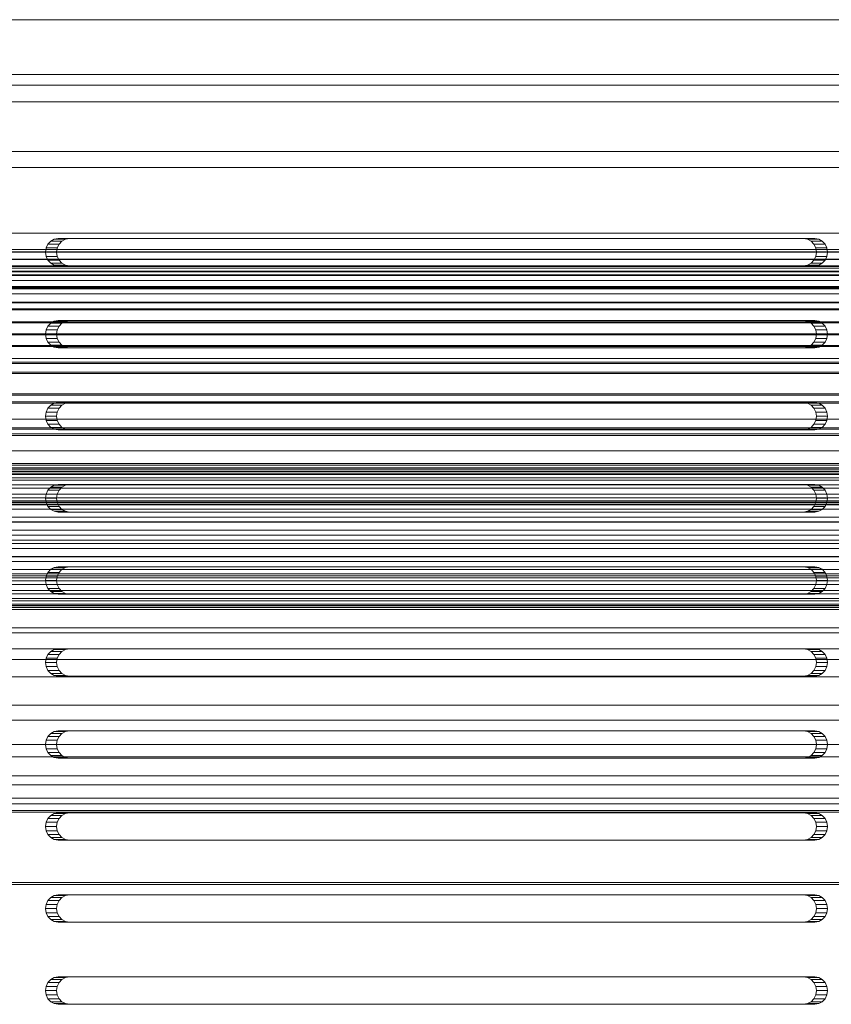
# Model space of a CAD drawing. Header units: millimetres. Extents: x -4738 to 65662, y -68080 to 6847.
# Tile 747 of 1056: x 27468 to 27617, y -17945 to -17765. Entities that reach past the tile are written whole.
import ezdxf

# ---------------------------------------------------------------- set-up
doc = ezdxf.new("R2010")
doc.units = ezdxf.units.MM
doc.layers.add('superior_bajante_movil', color=7, linetype='Continuous', lineweight=0)
doc.layers.add('superior_C09', color=7, linetype='Continuous', lineweight=0)

msp = doc.modelspace()

# ---------------------------------------------------------------- linework, layer by layer
at = {"layer": 'superior_bajante_movil'}
for p, q in [((28352.55, -17765), (26849.041, -17765)), ((26850.067, -17765), (28353.576, -17765)), ((26833.309, -17775), (28336.817, -17775)), ((28350.498, -17775), (26846.989, -17775)), ((26849.041, -17777), (28352.55, -17777)), ((26850.067, -17777), (28353.576, -17777)), ((26850.067, -17780), (28353.576, -17780)), ((27830.588, -17780), (27078.834, -17780)), ((27080.886, -17780), (27832.64, -17780)), ((27082.939, -17780), (27834.693, -17780)), ((27836.745, -17780), (27084.991, -17780)), ((27829.98, -17789.103), (27078.226, -17789.103)), ((27829.562, -17792), (27077.808, -17792)), ((27078.492, -17792), (27830.246, -17792)), ((27078.834, -17792), (27830.588, -17792)), ((27834.693, -17792), (27082.939, -17792)), ((27077.808, -17804), (27829.562, -17804)), ((27830.588, -17804), (27078.834, -17804)), ((27473.879, -17805.477), (27473.36, -17806.031)), ((27474.534, -17805.122), (27473.879, -17805.477)), ((27473.879, -17805.477), (27475.931, -17805.477)), ((27475.26, -17805), (27474.534, -17805.122)), ((27474.534, -17805.122), (27476.586, -17805.122)), ((27475.26, -17805), (27477.312, -17805)), ((27611.516, -17805), (27475.26, -17805)), ((27475.412, -17806.031), (27475.931, -17805.477)), ((27475.931, -17805.477), (27476.586, -17805.122)), ((27476.586, -17805.122), (27477.312, -17805)), ((27477.312, -17805), (27613.568, -17805)), ((27611.516, -17805), (27613.568, -17805)), ((27612.242, -17805.122), (27611.516, -17805)), ((27612.242, -17805.122), (27614.294, -17805.122)), ((27612.896, -17805.477), (27612.242, -17805.122)), ((27612.896, -17805.477), (27614.949, -17805.477)), ((27613.416, -17806.031), (27612.896, -17805.477)), ((27613.568, -17805), (27614.294, -17805.122)), ((27614.294, -17805.122), (27614.949, -17805.477)), ((27614.949, -17805.477), (27615.468, -17806.031)), ((27473.026, -17806.727), (27472.911, -17807.5)), ((27473.36, -17806.031), (27473.026, -17806.727)), ((27473.026, -17806.727), (27475.078, -17806.727)), ((27473.36, -17806.031), (27475.412, -17806.031)), ((27474.963, -17807.5), (27475.078, -17806.727)), ((27475.078, -17806.727), (27475.412, -17806.031)), ((27613.416, -17806.031), (27615.468, -17806.031)), ((27613.75, -17806.727), (27613.416, -17806.031)), ((27613.75, -17806.727), (27615.802, -17806.727)), ((27613.865, -17807.5), (27613.75, -17806.727)), ((27615.468, -17806.031), (27615.802, -17806.727)), ((27615.802, -17806.727), (27615.917, -17807.5)), ((27472.911, -17807.5), (27473.026, -17808.273)), ((27472.911, -17807.5), (27474.963, -17807.5)), ((27473.026, -17808.273), (27473.36, -17808.969)), ((27473.026, -17808.273), (27475.078, -17808.273)), ((27473.36, -17808.969), (27473.879, -17809.523)), ((27473.36, -17808.969), (27475.412, -17808.969)), ((27475.078, -17808.273), (27474.963, -17807.5)), ((27475.412, -17808.969), (27475.078, -17808.273)), ((27475.931, -17809.523), (27475.412, -17808.969)), ((27612.896, -17809.523), (27613.416, -17808.969)), ((27613.416, -17808.969), (27613.75, -17808.273)), ((27613.416, -17808.969), (27615.468, -17808.969)), ((27613.75, -17808.273), (27613.865, -17807.5)), ((27613.75, -17808.273), (27615.802, -17808.273)), ((27613.865, -17807.5), (27615.917, -17807.5)), ((27615.468, -17808.969), (27614.949, -17809.523)), ((27615.802, -17808.273), (27615.468, -17808.969)), ((27615.917, -17807.5), (27615.802, -17808.273)), ((27473.879, -17809.523), (27474.534, -17809.878)), ((27473.879, -17809.523), (27475.931, -17809.523)), ((27474.534, -17809.878), (27475.26, -17810)), ((27474.534, -17809.878), (27476.586, -17809.878)), ((27477.312, -17810), (27475.26, -17810)), ((27475.26, -17810), (27611.516, -17810)), ((27476.586, -17809.878), (27475.931, -17809.523)), ((27477.312, -17810), (27476.586, -17809.878)), ((27613.568, -17810), (27477.312, -17810)), ((27611.516, -17810), (27612.242, -17809.878)), ((27611.516, -17810), (27613.568, -17810)), ((27612.242, -17809.878), (27612.896, -17809.523)), ((27612.242, -17809.878), (27614.294, -17809.878)), ((27612.896, -17809.523), (27614.949, -17809.523)), ((27614.294, -17809.878), (27613.568, -17810)), ((27614.949, -17809.523), (27614.294, -17809.878)), ((27475.26, -17820), (27474.534, -17820.122)), ((27475.26, -17820), (27477.312, -17820)), ((27611.516, -17820), (27475.26, -17820)), ((27476.586, -17820.122), (27477.312, -17820)), ((27477.312, -17820), (27613.568, -17820)), ((27611.516, -17820), (27613.568, -17820)), ((27612.242, -17820.122), (27611.516, -17820)), ((27613.568, -17820), (27614.294, -17820.122)), ((27473.026, -17821.727), (27472.911, -17822.5)), ((27473.36, -17821.031), (27473.026, -17821.727)), ((27473.026, -17821.727), (27475.078, -17821.727)), ((27473.879, -17820.477), (27473.36, -17821.031)), ((27473.36, -17821.031), (27475.412, -17821.031)), ((27474.534, -17820.122), (27473.879, -17820.477)), ((27473.879, -17820.477), (27475.931, -17820.477)), ((27474.534, -17820.122), (27476.586, -17820.122)), ((27474.963, -17822.5), (27475.078, -17821.727)), ((27475.078, -17821.727), (27475.412, -17821.031)), ((27475.412, -17821.031), (27475.931, -17820.477)), ((27475.931, -17820.477), (27476.586, -17820.122)), ((27612.242, -17820.122), (27614.294, -17820.122)), ((27612.896, -17820.477), (27612.242, -17820.122)), ((27612.896, -17820.477), (27614.949, -17820.477)), ((27613.416, -17821.031), (27612.896, -17820.477)), ((27613.416, -17821.031), (27615.468, -17821.031)), ((27613.75, -17821.727), (27613.416, -17821.031)), ((27613.75, -17821.727), (27615.802, -17821.727)), ((27613.865, -17822.5), (27613.75, -17821.727)), ((27614.294, -17820.122), (27614.949, -17820.477)), ((27614.949, -17820.477), (27615.468, -17821.031)), ((27615.468, -17821.031), (27615.802, -17821.727)), ((27615.802, -17821.727), (27615.917, -17822.5)), ((27472.911, -17822.5), (27473.026, -17823.273)), ((27472.911, -17822.5), (27474.963, -17822.5)), ((27473.026, -17823.273), (27473.36, -17823.969)), ((27473.026, -17823.273), (27475.078, -17823.273)), ((27475.078, -17823.273), (27474.963, -17822.5)), ((27475.412, -17823.969), (27475.078, -17823.273)), ((27613.416, -17823.969), (27613.75, -17823.273)), ((27613.75, -17823.273), (27613.865, -17822.5)), ((27613.75, -17823.273), (27615.802, -17823.273)), ((27613.865, -17822.5), (27615.917, -17822.5)), ((27615.802, -17823.273), (27615.468, -17823.969)), ((27615.917, -17822.5), (27615.802, -17823.273)), ((27473.36, -17823.969), (27473.879, -17824.523)), ((27473.36, -17823.969), (27475.412, -17823.969)), ((27473.879, -17824.523), (27474.534, -17824.878)), ((27473.879, -17824.523), (27475.931, -17824.523)), ((27474.534, -17824.878), (27475.26, -17825)), ((27474.534, -17824.878), (27476.586, -17824.878)), ((27477.312, -17825), (27475.26, -17825)), ((27475.26, -17825), (27611.516, -17825)), ((27475.931, -17824.523), (27475.412, -17823.969)), ((27476.586, -17824.878), (27475.931, -17824.523)), ((27477.312, -17825), (27476.586, -17824.878)), ((27613.568, -17825), (27477.312, -17825)), ((27611.516, -17825), (27612.242, -17824.878)), ((27611.516, -17825), (27613.568, -17825)), ((27612.242, -17824.878), (27612.896, -17824.523)), ((27612.242, -17824.878), (27614.294, -17824.878)), ((27612.896, -17824.523), (27613.416, -17823.969)), ((27612.896, -17824.523), (27614.949, -17824.523)), ((27613.416, -17823.969), (27615.468, -17823.969)), ((27614.294, -17824.878), (27613.568, -17825)), ((27614.949, -17824.523), (27614.294, -17824.878)), ((27615.468, -17823.969), (27614.949, -17824.523)), ((27473.36, -17836.031), (27473.026, -17836.727)), ((27473.879, -17835.477), (27473.36, -17836.031)), ((27473.36, -17836.031), (27475.412, -17836.031)), ((27474.534, -17835.122), (27473.879, -17835.477)), ((27473.879, -17835.477), (27475.931, -17835.477)), ((27475.26, -17835), (27474.534, -17835.122)), ((27474.534, -17835.122), (27476.586, -17835.122)), ((27475.078, -17836.727), (27475.412, -17836.031)), ((27475.26, -17835), (27477.312, -17835)), ((27611.516, -17835), (27475.26, -17835)), ((27475.412, -17836.031), (27475.931, -17835.477)), ((27475.931, -17835.477), (27476.586, -17835.122)), ((27476.586, -17835.122), (27477.312, -17835)), ((27477.312, -17835), (27613.568, -17835)), ((27611.516, -17835), (27613.568, -17835)), ((27612.242, -17835.122), (27611.516, -17835)), ((27612.242, -17835.122), (27614.294, -17835.122)), ((27612.896, -17835.477), (27612.242, -17835.122)), ((27612.896, -17835.477), (27614.949, -17835.477)), ((27613.416, -17836.031), (27612.896, -17835.477)), ((27613.416, -17836.031), (27615.468, -17836.031)), ((27613.75, -17836.727), (27613.416, -17836.031)), ((27613.568, -17835), (27614.294, -17835.122)), ((27614.294, -17835.122), (27614.949, -17835.477)), ((27614.949, -17835.477), (27615.468, -17836.031)), ((27615.468, -17836.031), (27615.802, -17836.727)), ((27473.026, -17836.727), (27472.911, -17837.5)), ((27472.911, -17837.5), (27473.026, -17838.273)), ((27472.911, -17837.5), (27474.963, -17837.5)), ((27473.026, -17836.727), (27475.078, -17836.727)), ((27474.963, -17837.5), (27475.078, -17836.727)), ((27475.078, -17838.273), (27474.963, -17837.5)), ((27613.75, -17836.727), (27615.802, -17836.727)), ((27613.865, -17837.5), (27613.75, -17836.727)), ((27613.75, -17838.273), (27613.865, -17837.5)), ((27613.865, -17837.5), (27615.917, -17837.5)), ((27615.802, -17836.727), (27615.917, -17837.5)), ((27615.917, -17837.5), (27615.802, -17838.273)), ((27473.026, -17838.273), (27473.36, -17838.969)), ((27473.026, -17838.273), (27475.078, -17838.273)), ((27473.36, -17838.969), (27473.879, -17839.523)), ((27473.36, -17838.969), (27475.412, -17838.969)), ((27473.879, -17839.523), (27474.534, -17839.878)), ((27473.879, -17839.523), (27475.931, -17839.523)), ((27475.412, -17838.969), (27475.078, -17838.273)), ((27475.931, -17839.523), (27475.412, -17838.969)), ((27476.586, -17839.878), (27475.931, -17839.523)), ((27612.242, -17839.878), (27612.896, -17839.523)), ((27612.896, -17839.523), (27613.416, -17838.969)), ((27612.896, -17839.523), (27614.949, -17839.523)), ((27613.416, -17838.969), (27613.75, -17838.273)), ((27613.416, -17838.969), (27615.468, -17838.969)), ((27613.75, -17838.273), (27615.802, -17838.273)), ((27614.949, -17839.523), (27614.294, -17839.878)), ((27615.468, -17838.969), (27614.949, -17839.523)), ((27615.802, -17838.273), (27615.468, -17838.969)), ((27474.534, -17839.878), (27475.26, -17840)), ((27474.534, -17839.878), (27476.586, -17839.878)), ((27477.312, -17840), (27475.26, -17840)), ((27475.26, -17840), (27611.516, -17840)), ((27477.312, -17840), (27476.586, -17839.878)), ((27613.568, -17840), (27477.312, -17840)), ((27611.516, -17840), (27612.242, -17839.878)), ((27611.516, -17840), (27613.568, -17840)), ((27612.242, -17839.878), (27614.294, -17839.878)), ((27614.294, -17839.878), (27613.568, -17840)), ((27473.879, -17850.477), (27473.36, -17851.031)), ((27474.534, -17850.122), (27473.879, -17850.477)), ((27473.879, -17850.477), (27475.931, -17850.477)), ((27475.26, -17850), (27474.534, -17850.122)), ((27474.534, -17850.122), (27476.586, -17850.122)), ((27475.26, -17850), (27477.312, -17850)), ((27611.516, -17850), (27475.26, -17850)), ((27475.412, -17851.031), (27475.931, -17850.477)), ((27475.931, -17850.477), (27476.586, -17850.122)), ((27476.586, -17850.122), (27477.312, -17850)), ((27477.312, -17850), (27613.568, -17850)), ((27611.516, -17850), (27613.568, -17850)), ((27612.242, -17850.122), (27611.516, -17850)), ((27612.242, -17850.122), (27614.294, -17850.122)), ((27612.896, -17850.477), (27612.242, -17850.122)), ((27612.896, -17850.477), (27614.949, -17850.477)), ((27613.416, -17851.031), (27612.896, -17850.477)), ((27613.568, -17850), (27614.294, -17850.122)), ((27614.294, -17850.122), (27614.949, -17850.477)), ((27614.949, -17850.477), (27615.468, -17851.031)), ((27473.026, -17851.727), (27472.911, -17852.5)), ((27473.36, -17851.031), (27473.026, -17851.727)), ((27473.026, -17851.727), (27475.078, -17851.727)), ((27473.36, -17851.031), (27475.412, -17851.031)), ((27474.963, -17852.5), (27475.078, -17851.727)), ((27475.078, -17851.727), (27475.412, -17851.031)), ((27613.416, -17851.031), (27615.468, -17851.031)), ((27613.75, -17851.727), (27613.416, -17851.031)), ((27613.75, -17851.727), (27615.802, -17851.727)), ((27613.865, -17852.5), (27613.75, -17851.727)), ((27615.468, -17851.031), (27615.802, -17851.727)), ((27615.802, -17851.727), (27615.917, -17852.5)), ((27472.911, -17852.5), (27473.026, -17853.273)), ((27472.911, -17852.5), (27474.963, -17852.5)), ((27473.026, -17853.273), (27473.36, -17853.969)), ((27473.026, -17853.273), (27475.078, -17853.273)), ((27473.36, -17853.969), (27473.879, -17854.523)), ((27473.36, -17853.969), (27475.412, -17853.969)), ((27475.078, -17853.273), (27474.963, -17852.5)), ((27475.412, -17853.969), (27475.078, -17853.273)), ((27475.931, -17854.523), (27475.412, -17853.969)), ((27612.896, -17854.523), (27613.416, -17853.969)), ((27613.416, -17853.969), (27613.75, -17853.273)), ((27613.416, -17853.969), (27615.468, -17853.969)), ((27613.75, -17853.273), (27613.865, -17852.5)), ((27613.75, -17853.273), (27615.802, -17853.273)), ((27613.865, -17852.5), (27615.917, -17852.5)), ((27615.468, -17853.969), (27614.949, -17854.523)), ((27615.802, -17853.273), (27615.468, -17853.969)), ((27615.917, -17852.5), (27615.802, -17853.273)), ((27473.879, -17854.523), (27474.534, -17854.878)), ((27473.879, -17854.523), (27475.931, -17854.523)), ((27474.534, -17854.878), (27475.26, -17855)), ((27474.534, -17854.878), (27476.586, -17854.878)), ((27477.312, -17855), (27475.26, -17855)), ((27475.26, -17855), (27611.516, -17855)), ((27476.586, -17854.878), (27475.931, -17854.523)), ((27477.312, -17855), (27476.586, -17854.878)), ((27613.568, -17855), (27477.312, -17855)), ((27611.516, -17855), (27612.242, -17854.878)), ((27611.516, -17855), (27613.568, -17855)), ((27612.242, -17854.878), (27612.896, -17854.523)), ((27612.242, -17854.878), (27614.294, -17854.878)), ((27612.896, -17854.523), (27614.949, -17854.523)), ((27614.294, -17854.878), (27613.568, -17855)), ((27614.949, -17854.523), (27614.294, -17854.878)), ((27475.26, -17865), (27474.534, -17865.122)), ((27475.26, -17865), (27477.312, -17865)), ((27611.516, -17865), (27475.26, -17865)), ((27476.586, -17865.122), (27477.312, -17865)), ((27477.312, -17865), (27613.568, -17865)), ((27611.516, -17865), (27613.568, -17865)), ((27612.242, -17865.122), (27611.516, -17865)), ((27613.568, -17865), (27614.294, -17865.122)), ((27473.026, -17866.727), (27472.911, -17867.5)), ((27473.36, -17866.031), (27473.026, -17866.727)), ((27473.026, -17866.727), (27475.078, -17866.727)), ((27473.879, -17865.477), (27473.36, -17866.031)), ((27473.36, -17866.031), (27475.412, -17866.031)), ((27474.534, -17865.122), (27473.879, -17865.477)), ((27473.879, -17865.477), (27475.931, -17865.477)), ((27474.534, -17865.122), (27476.586, -17865.122)), ((27474.963, -17867.5), (27475.078, -17866.727)), ((27475.078, -17866.727), (27475.412, -17866.031)), ((27475.412, -17866.031), (27475.931, -17865.477)), ((27475.931, -17865.477), (27476.586, -17865.122)), ((27612.242, -17865.122), (27614.294, -17865.122)), ((27612.896, -17865.477), (27612.242, -17865.122)), ((27612.896, -17865.477), (27614.949, -17865.477)), ((27613.416, -17866.031), (27612.896, -17865.477)), ((27613.416, -17866.031), (27615.468, -17866.031)), ((27613.75, -17866.727), (27613.416, -17866.031)), ((27613.75, -17866.727), (27615.802, -17866.727)), ((27613.865, -17867.5), (27613.75, -17866.727)), ((27614.294, -17865.122), (27614.949, -17865.477)), ((27614.949, -17865.477), (27615.468, -17866.031)), ((27615.468, -17866.031), (27615.802, -17866.727)), ((27615.802, -17866.727), (27615.917, -17867.5)), ((27472.911, -17867.5), (27473.026, -17868.273)), ((27472.911, -17867.5), (27474.963, -17867.5)), ((27473.026, -17868.273), (27473.36, -17868.969)), ((27473.026, -17868.273), (27475.078, -17868.273)), ((27475.078, -17868.273), (27474.963, -17867.5)), ((27475.412, -17868.969), (27475.078, -17868.273)), ((27613.416, -17868.969), (27613.75, -17868.273)), ((27613.75, -17868.273), (27613.865, -17867.5)), ((27613.75, -17868.273), (27615.802, -17868.273)), ((27613.865, -17867.5), (27615.917, -17867.5)), ((27615.802, -17868.273), (27615.468, -17868.969)), ((27615.917, -17867.5), (27615.802, -17868.273)), ((27473.36, -17868.969), (27473.879, -17869.523)), ((27473.36, -17868.969), (27475.412, -17868.969)), ((27473.879, -17869.523), (27474.534, -17869.878)), ((27473.879, -17869.523), (27475.931, -17869.523)), ((27474.534, -17869.878), (27475.26, -17870)), ((27474.534, -17869.878), (27476.586, -17869.878)), ((27477.312, -17870), (27475.26, -17870)), ((27475.26, -17870), (27611.516, -17870)), ((27475.931, -17869.523), (27475.412, -17868.969)), ((27476.586, -17869.878), (27475.931, -17869.523)), ((27477.312, -17870), (27476.586, -17869.878)), ((27613.568, -17870), (27477.312, -17870)), ((27611.516, -17870), (27612.242, -17869.878)), ((27611.516, -17870), (27613.568, -17870)), ((27612.242, -17869.878), (27612.896, -17869.523)), ((27612.242, -17869.878), (27614.294, -17869.878)), ((27612.896, -17869.523), (27613.416, -17868.969)), ((27612.896, -17869.523), (27614.949, -17869.523)), ((27613.416, -17868.969), (27615.468, -17868.969)), ((27614.294, -17869.878), (27613.568, -17870)), ((27614.949, -17869.523), (27614.294, -17869.878)), ((27615.468, -17868.969), (27614.949, -17869.523)), ((27349.801, -17877.103), (27649.801, -17877.103)), ((27650.067, -17880), (27350.067, -17880)), ((27473.36, -17881.031), (27473.026, -17881.727)), ((27473.879, -17880.477), (27473.36, -17881.031)), ((27473.36, -17881.031), (27475.412, -17881.031)), ((27474.534, -17880.122), (27473.879, -17880.477)), ((27473.879, -17880.477), (27475.931, -17880.477)), ((27475.26, -17880), (27474.534, -17880.122)), ((27474.534, -17880.122), (27476.586, -17880.122)), ((27475.078, -17881.727), (27475.412, -17881.031)), ((27475.26, -17880), (27477.312, -17880)), ((27611.516, -17880), (27475.26, -17880)), ((27475.412, -17881.031), (27475.931, -17880.477)), ((27475.931, -17880.477), (27476.586, -17880.122)), ((27476.586, -17880.122), (27477.312, -17880)), ((27477.312, -17880), (27613.568, -17880)), ((27611.516, -17880), (27613.568, -17880)), ((27612.242, -17880.122), (27611.516, -17880)), ((27612.242, -17880.122), (27614.294, -17880.122)), ((27612.896, -17880.477), (27612.242, -17880.122)), ((27612.896, -17880.477), (27614.949, -17880.477)), ((27613.416, -17881.031), (27612.896, -17880.477)), ((27613.416, -17881.031), (27615.468, -17881.031)), ((27613.75, -17881.727), (27613.416, -17881.031)), ((27613.568, -17880), (27614.294, -17880.122)), ((27614.294, -17880.122), (27614.949, -17880.477)), ((27614.949, -17880.477), (27615.468, -17881.031)), ((27615.468, -17881.031), (27615.802, -17881.727)), ((27473.026, -17881.727), (27472.911, -17882.5)), ((27472.911, -17882.5), (27473.026, -17883.273)), ((27472.911, -17882.5), (27474.963, -17882.5)), ((27473.026, -17881.727), (27475.078, -17881.727)), ((27474.963, -17882.5), (27475.078, -17881.727)), ((27475.078, -17883.273), (27474.963, -17882.5)), ((27613.75, -17881.727), (27615.802, -17881.727)), ((27613.865, -17882.5), (27613.75, -17881.727)), ((27613.75, -17883.273), (27613.865, -17882.5)), ((27613.865, -17882.5), (27615.917, -17882.5)), ((27615.802, -17881.727), (27615.917, -17882.5)), ((27615.917, -17882.5), (27615.802, -17883.273)), ((27473.026, -17883.273), (27473.36, -17883.969)), ((27473.026, -17883.273), (27475.078, -17883.273)), ((27473.36, -17883.969), (27473.879, -17884.523)), ((27473.36, -17883.969), (27475.412, -17883.969)), ((27473.879, -17884.523), (27474.534, -17884.878)), ((27473.879, -17884.523), (27475.931, -17884.523)), ((27475.412, -17883.969), (27475.078, -17883.273)), ((27475.931, -17884.523), (27475.412, -17883.969)), ((27476.586, -17884.878), (27475.931, -17884.523)), ((27612.242, -17884.878), (27612.896, -17884.523)), ((27612.896, -17884.523), (27613.416, -17883.969)), ((27612.896, -17884.523), (27614.949, -17884.523)), ((27613.416, -17883.969), (27613.75, -17883.273)), ((27613.416, -17883.969), (27615.468, -17883.969)), ((27613.75, -17883.273), (27615.802, -17883.273)), ((27614.949, -17884.523), (27614.294, -17884.878)), ((27615.468, -17883.969), (27614.949, -17884.523)), ((27615.802, -17883.273), (27615.468, -17883.969)), ((27474.534, -17884.878), (27475.26, -17885)), ((27474.534, -17884.878), (27476.586, -17884.878)), ((27477.312, -17885), (27475.26, -17885)), ((27475.26, -17885), (27611.516, -17885)), ((27477.312, -17885), (27476.586, -17884.878)), ((27613.568, -17885), (27477.312, -17885)), ((27611.516, -17885), (27612.242, -17884.878)), ((27611.516, -17885), (27613.568, -17885)), ((27612.242, -17884.878), (27614.294, -17884.878)), ((27614.294, -17884.878), (27613.568, -17885)), ((27473.879, -17895.477), (27473.36, -17896.031)), ((27474.534, -17895.122), (27473.879, -17895.477)), ((27473.879, -17895.477), (27475.931, -17895.477)), ((27475.26, -17895), (27474.534, -17895.122)), ((27474.534, -17895.122), (27476.586, -17895.122)), ((27475.26, -17895), (27477.312, -17895)), ((27611.516, -17895), (27475.26, -17895)), ((27475.412, -17896.031), (27475.931, -17895.477)), ((27475.931, -17895.477), (27476.586, -17895.122)), ((27476.586, -17895.122), (27477.312, -17895)), ((27477.312, -17895), (27613.568, -17895)), ((27611.516, -17895), (27613.568, -17895)), ((27612.242, -17895.122), (27611.516, -17895)), ((27612.242, -17895.122), (27614.294, -17895.122)), ((27612.896, -17895.477), (27612.242, -17895.122)), ((27612.896, -17895.477), (27614.949, -17895.477)), ((27613.416, -17896.031), (27612.896, -17895.477)), ((27613.568, -17895), (27614.294, -17895.122)), ((27614.294, -17895.122), (27614.949, -17895.477)), ((27614.949, -17895.477), (27615.468, -17896.031)), ((27473.026, -17896.727), (27472.911, -17897.5)), ((27473.36, -17896.031), (27473.026, -17896.727)), ((27473.026, -17896.727), (27475.078, -17896.727)), ((27473.36, -17896.031), (27475.412, -17896.031)), ((27474.963, -17897.5), (27475.078, -17896.727)), ((27475.078, -17896.727), (27475.412, -17896.031)), ((27613.416, -17896.031), (27615.468, -17896.031)), ((27613.75, -17896.727), (27613.416, -17896.031)), ((27613.75, -17896.727), (27615.802, -17896.727)), ((27613.865, -17897.5), (27613.75, -17896.727)), ((27615.468, -17896.031), (27615.802, -17896.727)), ((27615.802, -17896.727), (27615.917, -17897.5)), ((27472.911, -17897.5), (27473.026, -17898.273)), ((27472.911, -17897.5), (27474.963, -17897.5)), ((27473.026, -17898.273), (27473.36, -17898.969)), ((27473.026, -17898.273), (27475.078, -17898.273)), ((27473.36, -17898.969), (27473.879, -17899.523)), ((27473.36, -17898.969), (27475.412, -17898.969)), ((27475.078, -17898.273), (27474.963, -17897.5)), ((27475.412, -17898.969), (27475.078, -17898.273)), ((27475.931, -17899.523), (27475.412, -17898.969)), ((27612.896, -17899.523), (27613.416, -17898.969)), ((27613.416, -17898.969), (27613.75, -17898.273)), ((27613.416, -17898.969), (27615.468, -17898.969)), ((27613.75, -17898.273), (27613.865, -17897.5)), ((27613.75, -17898.273), (27615.802, -17898.273)), ((27613.865, -17897.5), (27615.917, -17897.5)), ((27615.468, -17898.969), (27614.949, -17899.523)), ((27615.802, -17898.273), (27615.468, -17898.969)), ((27615.917, -17897.5), (27615.802, -17898.273)), ((27473.879, -17899.523), (27474.534, -17899.878)), ((27473.879, -17899.523), (27475.931, -17899.523)), ((27474.534, -17899.878), (27475.26, -17900)), ((27474.534, -17899.878), (27476.586, -17899.878)), ((27477.312, -17900), (27475.26, -17900)), ((27475.26, -17900), (27611.516, -17900)), ((27476.586, -17899.878), (27475.931, -17899.523)), ((27477.312, -17900), (27476.586, -17899.878)), ((27613.568, -17900), (27477.312, -17900)), ((27611.516, -17900), (27612.242, -17899.878)), ((27611.516, -17900), (27613.568, -17900)), ((27612.242, -17899.878), (27612.896, -17899.523)), ((27612.242, -17899.878), (27614.294, -17899.878)), ((27612.896, -17899.523), (27614.949, -17899.523)), ((27614.294, -17899.878), (27613.568, -17900)), ((27614.949, -17899.523), (27614.294, -17899.878)), ((27475.26, -17910), (27474.534, -17910.122)), ((27475.26, -17910), (27477.312, -17910)), ((27611.516, -17910), (27475.26, -17910)), ((27476.586, -17910.122), (27477.312, -17910)), ((27477.312, -17910), (27613.568, -17910)), ((27611.516, -17910), (27613.568, -17910)), ((27612.242, -17910.122), (27611.516, -17910)), ((27613.568, -17910), (27614.294, -17910.122)), ((27473.026, -17911.727), (27472.911, -17912.5)), ((27473.36, -17911.031), (27473.026, -17911.727)), ((27473.026, -17911.727), (27475.078, -17911.727)), ((27473.879, -17910.477), (27473.36, -17911.031)), ((27473.36, -17911.031), (27475.412, -17911.031)), ((27474.534, -17910.122), (27473.879, -17910.477)), ((27473.879, -17910.477), (27475.931, -17910.477)), ((27474.534, -17910.122), (27476.586, -17910.122)), ((27474.963, -17912.5), (27475.078, -17911.727)), ((27475.078, -17911.727), (27475.412, -17911.031)), ((27475.412, -17911.031), (27475.931, -17910.477)), ((27475.931, -17910.477), (27476.586, -17910.122)), ((27612.242, -17910.122), (27614.294, -17910.122)), ((27612.896, -17910.477), (27612.242, -17910.122)), ((27612.896, -17910.477), (27614.949, -17910.477)), ((27613.416, -17911.031), (27612.896, -17910.477)), ((27613.416, -17911.031), (27615.468, -17911.031)), ((27613.75, -17911.727), (27613.416, -17911.031)), ((27613.75, -17911.727), (27615.802, -17911.727)), ((27613.865, -17912.5), (27613.75, -17911.727)), ((27614.294, -17910.122), (27614.949, -17910.477)), ((27614.949, -17910.477), (27615.468, -17911.031)), ((27615.468, -17911.031), (27615.802, -17911.727)), ((27615.802, -17911.727), (27615.917, -17912.5)), ((27472.911, -17912.5), (27473.026, -17913.273)), ((27472.911, -17912.5), (27474.963, -17912.5)), ((27473.026, -17913.273), (27473.36, -17913.969)), ((27473.026, -17913.273), (27475.078, -17913.273)), ((27475.078, -17913.273), (27474.963, -17912.5)), ((27475.412, -17913.969), (27475.078, -17913.273)), ((27613.416, -17913.969), (27613.75, -17913.273)), ((27613.75, -17913.273), (27613.865, -17912.5)), ((27613.75, -17913.273), (27615.802, -17913.273)), ((27613.865, -17912.5), (27615.917, -17912.5)), ((27615.802, -17913.273), (27615.468, -17913.969)), ((27615.917, -17912.5), (27615.802, -17913.273)), ((27473.36, -17913.969), (27473.879, -17914.523)), ((27473.36, -17913.969), (27475.412, -17913.969)), ((27473.879, -17914.523), (27474.534, -17914.878)), ((27473.879, -17914.523), (27475.931, -17914.523)), ((27474.534, -17914.878), (27475.26, -17915)), ((27474.534, -17914.878), (27476.586, -17914.878)), ((27477.312, -17915), (27475.26, -17915)), ((27475.26, -17915), (27611.516, -17915)), ((27475.931, -17914.523), (27475.412, -17913.969)), ((27476.586, -17914.878), (27475.931, -17914.523)), ((27477.312, -17915), (27476.586, -17914.878)), ((27613.568, -17915), (27477.312, -17915)), ((27611.516, -17915), (27612.242, -17914.878)), ((27611.516, -17915), (27613.568, -17915)), ((27612.242, -17914.878), (27612.896, -17914.523)), ((27612.242, -17914.878), (27614.294, -17914.878)), ((27612.896, -17914.523), (27613.416, -17913.969)), ((27612.896, -17914.523), (27614.949, -17914.523)), ((27613.416, -17913.969), (27615.468, -17913.969)), ((27614.294, -17914.878), (27613.568, -17915)), ((27614.949, -17914.523), (27614.294, -17914.878)), ((27615.468, -17913.969), (27614.949, -17914.523)), ((27473.36, -17926.031), (27473.026, -17926.727)), ((27473.879, -17925.477), (27473.36, -17926.031)), ((27473.36, -17926.031), (27475.412, -17926.031)), ((27474.534, -17925.122), (27473.879, -17925.477)), ((27473.879, -17925.477), (27475.931, -17925.477)), ((27475.26, -17925), (27474.534, -17925.122)), ((27474.534, -17925.122), (27476.586, -17925.122)), ((27475.078, -17926.727), (27475.412, -17926.031)), ((27475.26, -17925), (27477.312, -17925)), ((27611.516, -17925), (27475.26, -17925)), ((27475.412, -17926.031), (27475.931, -17925.477)), ((27475.931, -17925.477), (27476.586, -17925.122)), ((27476.586, -17925.122), (27477.312, -17925)), ((27477.312, -17925), (27613.568, -17925)), ((27611.516, -17925), (27613.568, -17925)), ((27612.242, -17925.122), (27611.516, -17925)), ((27612.242, -17925.122), (27614.294, -17925.122)), ((27612.896, -17925.477), (27612.242, -17925.122)), ((27612.896, -17925.477), (27614.949, -17925.477)), ((27613.416, -17926.031), (27612.896, -17925.477)), ((27613.416, -17926.031), (27615.468, -17926.031)), ((27613.75, -17926.727), (27613.416, -17926.031)), ((27613.568, -17925), (27614.294, -17925.122)), ((27614.294, -17925.122), (27614.949, -17925.477)), ((27614.949, -17925.477), (27615.468, -17926.031)), ((27615.468, -17926.031), (27615.802, -17926.727)), ((27473.026, -17926.727), (27472.911, -17927.5)), ((27472.911, -17927.5), (27473.026, -17928.273)), ((27472.911, -17927.5), (27474.963, -17927.5)), ((27473.026, -17926.727), (27475.078, -17926.727)), ((27474.963, -17927.5), (27475.078, -17926.727)), ((27475.078, -17928.273), (27474.963, -17927.5)), ((27613.75, -17926.727), (27615.802, -17926.727)), ((27613.865, -17927.5), (27613.75, -17926.727)), ((27613.75, -17928.273), (27613.865, -17927.5)), ((27613.865, -17927.5), (27615.917, -17927.5)), ((27615.802, -17926.727), (27615.917, -17927.5)), ((27615.917, -17927.5), (27615.802, -17928.273)), ((27473.026, -17928.273), (27473.36, -17928.969)), ((27473.026, -17928.273), (27475.078, -17928.273)), ((27473.36, -17928.969), (27473.879, -17929.523)), ((27473.36, -17928.969), (27475.412, -17928.969)), ((27473.879, -17929.523), (27474.534, -17929.878)), ((27473.879, -17929.523), (27475.931, -17929.523)), ((27475.412, -17928.969), (27475.078, -17928.273)), ((27475.931, -17929.523), (27475.412, -17928.969)), ((27476.586, -17929.878), (27475.931, -17929.523)), ((27612.242, -17929.878), (27612.896, -17929.523)), ((27612.896, -17929.523), (27613.416, -17928.969)), ((27612.896, -17929.523), (27614.949, -17929.523)), ((27613.416, -17928.969), (27613.75, -17928.273)), ((27613.416, -17928.969), (27615.468, -17928.969)), ((27613.75, -17928.273), (27615.802, -17928.273)), ((27614.949, -17929.523), (27614.294, -17929.878)), ((27615.468, -17928.969), (27614.949, -17929.523)), ((27615.802, -17928.273), (27615.468, -17928.969)), ((27474.534, -17929.878), (27475.26, -17930)), ((27474.534, -17929.878), (27476.586, -17929.878)), ((27477.312, -17930), (27475.26, -17930)), ((27475.26, -17930), (27611.516, -17930)), ((27477.312, -17930), (27476.586, -17929.878)), ((27613.568, -17930), (27477.312, -17930)), ((27611.516, -17930), (27612.242, -17929.878)), ((27611.516, -17930), (27613.568, -17930)), ((27612.242, -17929.878), (27614.294, -17929.878)), ((27614.294, -17929.878), (27613.568, -17930)), ((27473.879, -17940.477), (27473.36, -17941.031)), ((27474.534, -17940.122), (27473.879, -17940.477)), ((27473.879, -17940.477), (27475.931, -17940.477)), ((27475.26, -17940), (27474.534, -17940.122)), ((27474.534, -17940.122), (27476.586, -17940.122)), ((27475.26, -17940), (27477.312, -17940)), ((27611.516, -17940), (27475.26, -17940)), ((27475.412, -17941.031), (27475.931, -17940.477)), ((27475.931, -17940.477), (27476.586, -17940.122)), ((27476.586, -17940.122), (27477.312, -17940)), ((27477.312, -17940), (27613.568, -17940)), ((27611.516, -17940), (27613.568, -17940)), ((27612.242, -17940.122), (27611.516, -17940)), ((27612.242, -17940.122), (27614.294, -17940.122)), ((27612.896, -17940.477), (27612.242, -17940.122)), ((27612.896, -17940.477), (27614.949, -17940.477)), ((27613.416, -17941.031), (27612.896, -17940.477)), ((27613.568, -17940), (27614.294, -17940.122)), ((27614.294, -17940.122), (27614.949, -17940.477)), ((27614.949, -17940.477), (27615.468, -17941.031)), ((27473.026, -17941.727), (27472.911, -17942.5)), ((27473.36, -17941.031), (27473.026, -17941.727)), ((27473.026, -17941.727), (27475.078, -17941.727)), ((27473.36, -17941.031), (27475.412, -17941.031)), ((27474.963, -17942.5), (27475.078, -17941.727)), ((27475.078, -17941.727), (27475.412, -17941.031)), ((27613.416, -17941.031), (27615.468, -17941.031)), ((27613.75, -17941.727), (27613.416, -17941.031)), ((27613.75, -17941.727), (27615.802, -17941.727)), ((27613.865, -17942.5), (27613.75, -17941.727)), ((27615.468, -17941.031), (27615.802, -17941.727)), ((27615.802, -17941.727), (27615.917, -17942.5)), ((27472.911, -17942.5), (27473.026, -17943.273)), ((27472.911, -17942.5), (27474.963, -17942.5)), ((27473.026, -17943.273), (27473.36, -17943.969)), ((27473.026, -17943.273), (27475.078, -17943.273)), ((27473.36, -17943.969), (27473.879, -17944.523)), ((27473.36, -17943.969), (27475.412, -17943.969)), ((27475.078, -17943.273), (27474.963, -17942.5)), ((27475.412, -17943.969), (27475.078, -17943.273)), ((27475.931, -17944.523), (27475.412, -17943.969)), ((27612.896, -17944.523), (27613.416, -17943.969)), ((27613.416, -17943.969), (27613.75, -17943.273)), ((27613.416, -17943.969), (27615.468, -17943.969)), ((27613.75, -17943.273), (27613.865, -17942.5)), ((27613.75, -17943.273), (27615.802, -17943.273)), ((27613.865, -17942.5), (27615.917, -17942.5)), ((27615.468, -17943.969), (27614.949, -17944.523)), ((27615.802, -17943.273), (27615.468, -17943.969)), ((27615.917, -17942.5), (27615.802, -17943.273)), ((27473.879, -17944.523), (27474.534, -17944.878)), ((27473.879, -17944.523), (27475.931, -17944.523)), ((27474.534, -17944.878), (27475.26, -17945)), ((27474.534, -17944.878), (27476.586, -17944.878)), ((27477.312, -17945), (27475.26, -17945)), ((27475.26, -17945), (27611.516, -17945)), ((27476.586, -17944.878), (27475.931, -17944.523)), ((27477.312, -17945), (27476.586, -17944.878)), ((27613.568, -17945), (27477.312, -17945)), ((27611.516, -17945), (27612.242, -17944.878)), ((27611.516, -17945), (27613.568, -17945)), ((27612.242, -17944.878), (27612.896, -17944.523)), ((27612.242, -17944.878), (27614.294, -17944.878)), ((27612.896, -17944.523), (27614.949, -17944.523)), ((27614.294, -17944.878), (27613.568, -17945)), ((27614.949, -17944.523), (27614.294, -17944.878))]:
    msp.add_line(p, q, dxfattribs=at)
at = {"layer": 'superior_C09'}
for p, q in [((27300.067, -17807), (27700.067, -17807)), ((27300.067, -17807.435), (27700.067, -17807.435)), ((27300.067, -17807.473), (27700.067, -17807.473)), ((27300.067, -17808.769), (27700.067, -17808.769)), ((27300.067, -17808.844), (27700.067, -17808.844)), ((27290.067, -17810.098), (27710.067, -17810.098)), ((27290.067, -17810.446), (27710.067, -17810.446)), ((27700.067, -17810), (27300.067, -17810)), ((27700.067, -17810.41), (27300.067, -17810.41)), ((27700.067, -17810.446), (27300.067, -17810.446)), ((27300.067, -17810.979), (27700.067, -17810.979)), ((27290.067, -17811.669), (27710.067, -17811.669)), ((27290.067, -17812.698), (27710.067, -17812.698)), ((27300.067, -17811.09), (27700.067, -17811.09)), ((27700.067, -17811.669), (27300.067, -17811.669)), ((27700.067, -17811.739), (27300.067, -17811.739)), ((27700.067, -17813.754), (27300.067, -17813.754)), ((27700.067, -17813.858), (27300.067, -17813.858)), ((27300.067, -17814.028), (27700.067, -17814.028)), ((27300.067, -17814.173), (27700.067, -17814.173)), ((27290.067, -17815.096), (27710.067, -17815.096)), ((27290.067, -17816.767), (27710.067, -17816.767)), ((27700.067, -17816.631), (27300.067, -17816.631)), ((27700.067, -17816.767), (27300.067, -17816.767)), ((27300.067, -17817.864), (27700.067, -17817.864)), ((27300.067, -17818.041), (27700.067, -17818.041)), ((27290.067, -17820.249), (27710.067, -17820.249)), ((27700.067, -17820.249), (27300.067, -17820.249)), ((27700.067, -17820.416), (27300.067, -17820.416)), ((27290.067, -17822.498), (27710.067, -17822.498)), ((27300.067, -17822.421), (27700.067, -17822.421)), ((27300.067, -17822.626), (27700.067, -17822.626)), ((27700.067, -17824.548), (27300.067, -17824.548)), ((27700.067, -17824.741), (27300.067, -17824.741)), ((27290.067, -17826.93), (27710.067, -17826.93)), ((27300.067, -17827.621), (27700.067, -17827.621)), ((27300.067, -17827.851), (27700.067, -17827.851)), ((27290.067, -17829.67), (27710.067, -17829.67)), ((27700.067, -17829.454), (27300.067, -17829.454)), ((27700.067, -17829.67), (27300.067, -17829.67)), ((27300.067, -17833.375), (27700.067, -17833.375)), ((27300.067, -17833.626), (27700.067, -17833.626)), ((27290.067, -17834.882), (27710.067, -17834.882)), ((27700.067, -17834.882), (27300.067, -17834.882)), ((27700.067, -17835.118), (27300.067, -17835.118)), ((27290.067, -17838.008), (27710.067, -17838.008)), ((27300.067, -17839.584), (27700.067, -17839.584)), ((27300.067, -17839.852), (27700.067, -17839.852)), ((27700.067, -17840.74), (27300.067, -17840.74)), ((27700.067, -17840.992), (27300.067, -17840.992)), ((27290.067, -17843.799), (27710.067, -17843.799)), ((27300.067, -17846.143), (27700.067, -17846.143)), ((27300.067, -17846.423), (27700.067, -17846.423)), ((27700.067, -17846.927), (27300.067, -17846.927)), ((27195.067, -17847.525), (27805.067, -17847.525)), ((27195.067, -17847.611), (27805.067, -17847.611)), ((27195.067, -17847.917), (27805.067, -17847.917)), ((27195.067, -17848.174), (27805.067, -17848.174)), ((27195.067, -17848.774), (27805.067, -17848.774)), ((27290.067, -17847.191), (27710.067, -17847.191)), ((27700.067, -17847.191), (27300.067, -17847.191)), ((27195.067, -17849.192), (27805.067, -17849.192)), ((27195.067, -17850.062), (27805.067, -17850.062)), ((27195.067, -17850.625), (27805.067, -17850.625)), ((27195.067, -17851.733), (27805.067, -17851.733)), ((27195.067, -17852.418), (27805.067, -17852.418)), ((27195.067, -17853.72), (27805.067, -17853.72)), ((27290.067, -17853.338), (27710.067, -17853.338)), ((27700.067, -17852.939), (27300.067, -17852.939)), ((27300.067, -17853.226), (27700.067, -17853.226)), ((27300.067, -17853.338), (27700.067, -17853.338)), ((27700.067, -17853.609), (27300.067, -17853.609)), ((27195.067, -17854.502), (27805.067, -17854.502)), ((27195.067, -17855.95), (27805.067, -17855.95)), ((27195.067, -17856.798), (27805.067, -17856.798)), ((27290.067, -17856.866), (27710.067, -17856.866)), ((27195.067, -17858.335), (27805.067, -17858.335)), ((27195.067, -17859.217), (27805.067, -17859.217)), ((27195.067, -17860.783), (27805.067, -17860.783)), ((27700.067, -17860.137), (27300.067, -17860.137)), ((27195.067, -17861.665), (27805.067, -17861.665)), ((27290.067, -17863.134), (27710.067, -17863.134)), ((27195.067, -17863.202), (27805.067, -17863.202)), ((27195.067, -17864.05), (27805.067, -17864.05)), ((27195.067, -17865.498), (27805.067, -17865.498)), ((27195.067, -17866.28), (27805.067, -17866.28)), ((27290.067, -17866.662), (27710.067, -17866.662)), ((27700.067, -17866.662), (27300.067, -17866.662)), ((27195.067, -17867.582), (27805.067, -17867.582)), ((27195.067, -17868.267), (27805.067, -17868.267)), ((27300.067, -17867.061), (27700.067, -17867.061)), ((27195.067, -17869.375), (27805.067, -17869.375)), ((27195.067, -17869.938), (27805.067, -17869.938)), ((27195.067, -17870.808), (27805.067, -17870.808)), ((27195.067, -17871.226), (27805.067, -17871.226)), ((27195.067, -17871.826), (27805.067, -17871.826)), ((27195.067, -17872.083), (27805.067, -17872.083)), ((27805.067, -17872.389), (27195.067, -17872.389)), ((27195.067, -17872.475), (27805.067, -17872.475)), ((27290.067, -17872.809), (27710.067, -17872.809)), ((27290.067, -17876.201), (27710.067, -17876.201)), ((27290.067, -17881.992), (27710.067, -17881.992)), ((27290.067, -17885.118), (27710.067, -17885.118)), ((27290.067, -17890.33), (27710.067, -17890.33)), ((27290.067, -17893.07), (27710.067, -17893.07)), ((27290.067, -17897.502), (27710.067, -17897.502)), ((27290.067, -17899.751), (27710.067, -17899.751)), ((27290.067, -17903.233), (27710.067, -17903.233)), ((27290.067, -17904.904), (27710.067, -17904.904)), ((27290.067, -17907.302), (27710.067, -17907.302)), ((27290.067, -17908.331), (27710.067, -17908.331)), ((27710.067, -17909.554), (27290.067, -17909.554)), ((27290.067, -17909.902), (27710.067, -17909.902)), ((27700.067, -17922.714), (27300.067, -17922.714)), ((27300.067, -17923.114), (27700.067, -17923.114))]:
    msp.add_line(p, q, dxfattribs=at)

doc.saveas('drawing.dxf')
